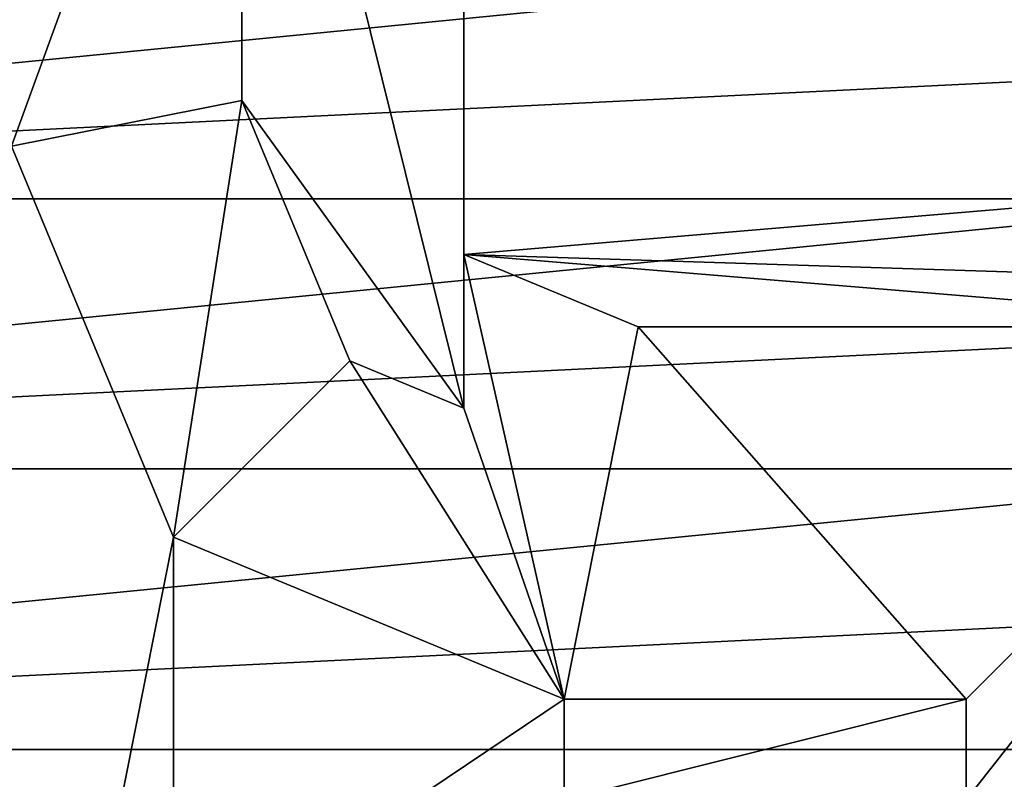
# Model space of a CAD drawing. Header units: inches. Extents: x -9.1 to 9.1, y 0 to 18.8.
# Tile 473 of 565: x 8.6279 to 8.6769, y 9.7245 to 9.7623. Entities that reach past the tile are written whole.
import ezdxf

# ---------------------------------------------------------------- set-up
doc = ezdxf.new("R2010")
doc.units = ezdxf.units.IN
doc.header["$LTSCALE"] = 65.185185
doc.header["$MEASUREMENT"] = 0
for name, color, linetype in [('26', 7, 'CONTINUOUS'), ('396', 7, 'CONTINUOUS'), ('410', 7, 'CONTINUOUS'), ('411', 7, 'CONTINUOUS'), ('413', 7, 'CONTINUOUS'), ('414', 7, 'CONTINUOUS'), ('420', 7, 'CONTINUOUS'), ('421', 7, 'CONTINUOUS'), ('422', 7, 'CONTINUOUS'), ('431', 7, 'CONTINUOUS'), ('432', 7, 'CONTINUOUS')]:
    doc.layers.add(name, color=color, linetype=linetype)

msp = doc.modelspace()

# ---------------------------------------------------------------- linework, layer by layer
at = {"layer": '26', "color": 253, "linetype": 'Continuous', "true_color": 0xaab4c3}
for points in [[(8.610372, 9.250196, 6.625), (8.932, 10.832638, 6.625), (8.613068, 9.286, 6.625), (8.610372, 9.250196, 6.625)], [(8.932, 10.832638, 6.625), (8.610372, 9.250196, 6.625), (8.625, 8.920703, 6.625), (8.932, 10.832638, 6.625)], [(8.613068, 9.286, 6.625), (8.932, 10.832638, 6.625), (8.698267, 9.711426, 6.625), (8.613068, 9.286, 6.625)], [(8.639574, 8.919267, 6.625), (8.932, 10.832638, 6.625), (8.625, 8.920703, 6.625), (8.639574, 8.919267, 6.625)], [(8.653587, 8.915016, 6.625), (8.932, 10.832638, 6.625), (8.639574, 8.919267, 6.625), (8.653587, 8.915016, 6.625)], [(8.666503, 8.908113, 6.625), (8.932, 10.832638, 6.625), (8.653587, 8.915016, 6.625), (8.666503, 8.908113, 6.625)], [(8.67192, 8.305855, 6.625), (8.932, 10.832638, 6.625), (8.653742, 8.369438, 6.625), (8.67192, 8.305855, 6.625)], [(8.653742, 8.369438, 6.625), (8.932, 10.832638, 6.625), (8.698267, 8.831426, 6.625), (8.653742, 8.369438, 6.625)], [(8.677823, 8.898823, 6.625), (8.932, 10.832638, 6.625), (8.666503, 8.908113, 6.625), (8.677823, 8.898823, 6.625)], [(8.776951, 7.837035, 6.625), (8.932, 10.832638, 6.625), (8.67192, 8.305855, 6.625), (8.776951, 7.837035, 6.625)]]:
    msp.add_3dface(points, dxfattribs=at)
at = {"layer": '396', "color": 252, "linetype": 'Continuous', "true_color": 0x969696}
for points in [[(8.565498, 9.765758, 7.069), (8.558885, 9.753386, 7.069), (8.684503, 9.765757, 7.069), (8.565498, 9.765758, 7.069)], [(8.558885, 9.753386, 7.069), (8.688112, 9.759734, 7.069), (8.684503, 9.765757, 7.069), (8.558885, 9.753386, 7.069)], [(8.558885, 9.753386, 7.069), (8.691115, 9.753386, 7.069), (8.688112, 9.759734, 7.069), (8.558885, 9.753386, 7.069)], [(8.558885, 9.753386, 7.069), (8.554812, 9.739961, 7.069), (8.691115, 9.753386, 7.069), (8.558885, 9.753386, 7.069)], [(8.554812, 9.739961, 7.069), (8.693481, 9.746774, 7.069), (8.691115, 9.753386, 7.069), (8.554812, 9.739961, 7.069)], [(8.554812, 9.739961, 7.069), (8.695188, 9.739961, 7.069), (8.693481, 9.746774, 7.069), (8.554812, 9.739961, 7.069)], [(8.554812, 9.739961, 7.069), (8.553437, 9.726, 7.069), (8.695188, 9.739961, 7.069), (8.554812, 9.739961, 7.069)], [(8.553437, 9.726, 7.069), (8.696218, 9.733013, 7.069), (8.695188, 9.739961, 7.069), (8.553437, 9.726, 7.069)], [(8.553437, 9.726, 7.069), (8.696563, 9.726, 7.069), (8.696218, 9.733013, 7.069), (8.553437, 9.726, 7.069)], [(8.553437, 9.726, 7.069), (8.554812, 9.712039, 7.069), (8.696563, 9.726, 7.069), (8.553437, 9.726, 7.069)], [(8.554812, 9.712039, 7.069), (8.696218, 9.718986, 7.069), (8.696563, 9.726, 7.069), (8.554812, 9.712039, 7.069)]]:
    msp.add_3dface(points, dxfattribs=at)
at = {"layer": '410', "color": 252, "linetype": 'Continuous', "true_color": 0x969696}
for points in [[(8.638961, 9.787461, 6.254), (8.65, 9.88225, 6.254), (8.65, 9.742977, 6.254), (8.638961, 9.787461, 6.254)], [(8.638961, 9.75828, 6.254), (8.638961, 9.787461, 6.254), (8.65, 9.742977, 6.254), (8.638961, 9.75828, 6.254)], [(8.644327, 9.745327, 6.254), (8.638961, 9.75828, 6.254), (8.65, 9.742977, 6.254), (8.644327, 9.745327, 6.254)]]:
    msp.add_3dface(points, dxfattribs=at)
at = {"layer": '411', "color": 252, "linetype": 'Continuous', "true_color": 0x969696}
for points in [[(8.65, 9.742977, 6.254), (8.65, 9.88225, 6.254), (8.65, 9.750611, 6.214), (8.65, 9.742977, 6.254)], [(8.65, 9.750611, 6.214), (8.65, 9.88225, 6.254), (8.65, 9.843367, 6.214), (8.65, 9.750611, 6.214)]]:
    msp.add_3dface(points, dxfattribs=at)
at = {"layer": '413', "color": 252, "linetype": 'Continuous', "true_color": 0x969696}
for points in [[(8.635555, 9.736555, 6.319), (8.6275, 9.696, 6.319), (8.6275, 9.756, 6.319), (8.635555, 9.736555, 6.319)], [(8.635555, 9.715445, 6.319), (8.6275, 9.696, 6.319), (8.635555, 9.736555, 6.319), (8.635555, 9.715445, 6.319)], [(8.655, 9.7285, 6.319), (8.635555, 9.715445, 6.319), (8.635555, 9.736555, 6.319), (8.655, 9.7285, 6.319)], [(8.655, 9.7235, 6.319), (8.635555, 9.715445, 6.319), (8.655, 9.7285, 6.319), (8.655, 9.7235, 6.319)], [(8.675, 9.7235, 6.319), (8.655, 9.7235, 6.319), (8.675, 9.7285, 6.319), (8.675, 9.7235, 6.319)], [(8.675, 9.7285, 6.319), (8.655, 9.7235, 6.319), (8.655, 9.7285, 6.319), (8.675, 9.7285, 6.319)]]:
    msp.add_3dface(points, dxfattribs=at)
at = {"layer": '414', "color": 252, "linetype": 'Continuous', "true_color": 0x969696}
for points in [[(8.65, 9.750611, 6.214), (8.65, 9.843367, 6.214), (8.740582, 9.75826, 6.214), (8.65, 9.750611, 6.214)], [(8.740582, 9.75826, 6.214), (8.65, 9.843367, 6.214), (8.737184, 9.7686, 6.214), (8.740582, 9.75826, 6.214)], [(8.74303, 9.747655, 6.214), (8.65, 9.750611, 6.214), (8.740582, 9.75826, 6.214), (8.74303, 9.747655, 6.214)], [(8.658683, 9.747014, 6.214), (8.65, 9.750611, 6.214), (8.693514, 9.747014, 6.214), (8.658683, 9.747014, 6.214)], [(8.693514, 9.747014, 6.214), (8.65, 9.750611, 6.214), (8.74303, 9.747655, 6.214), (8.693514, 9.747014, 6.214)]]:
    msp.add_3dface(points, dxfattribs=at)
at = {"layer": '420', "color": 252, "linetype": 'Continuous', "true_color": 0x969696}
for points in [[(8.638961, 9.787461, 6.254), (8.638961, 9.75828, 6.254), (8.6275, 9.756, 6.319), (8.638961, 9.787461, 6.254)], [(8.638961, 9.787461, 6.254), (8.6275, 9.756, 6.319), (8.6275, 9.776, 6.319), (8.638961, 9.787461, 6.254)]]:
    msp.add_3dface(points, dxfattribs=at)
at = {"layer": '421', "color": 252, "linetype": 'Continuous', "true_color": 0x969696}
for points in [[(8.675, 9.7285, 6.319), (8.655, 9.7285, 6.319), (8.658683, 9.747014, 6.214), (8.675, 9.7285, 6.319)], [(8.675, 9.7285, 6.319), (8.658683, 9.747014, 6.214), (8.693514, 9.747014, 6.214), (8.675, 9.7285, 6.319)]]:
    msp.add_3dface(points, dxfattribs=at)
at = {"layer": '422', "color": 252, "linetype": 'Continuous', "true_color": 0x969696}
for points in [[(8.675, 9.7235, 6.319), (8.675, 9.7285, 6.319), (8.693514, 9.747014, 6.214), (8.675, 9.7235, 6.319)], [(8.675, 9.7235, 6.319), (8.693514, 9.747014, 6.214), (8.693514, 9.704986, 6.214), (8.675, 9.7235, 6.319)]]:
    msp.add_3dface(points, dxfattribs=at)
at = {"layer": '431', "color": 252, "linetype": 'Continuous', "true_color": 0x969696}
for points in [[(8.638961, 9.75828, 6.254), (8.635555, 9.736555, 6.319), (8.6275, 9.756, 6.319), (8.638961, 9.75828, 6.254)], [(8.638961, 9.75828, 6.254), (8.644327, 9.745327, 6.254), (8.635555, 9.736555, 6.319), (8.638961, 9.75828, 6.254)]]:
    msp.add_3dface(points, dxfattribs=at)
at = {"layer": '432', "color": 252, "linetype": 'Continuous', "true_color": 0x969696}
for points in [[(8.65, 9.742977, 6.254), (8.65, 9.750611, 6.214), (8.655, 9.7285, 6.319), (8.65, 9.742977, 6.254)], [(8.655, 9.7285, 6.319), (8.65, 9.750611, 6.214), (8.658683, 9.747014, 6.214), (8.655, 9.7285, 6.319)], [(8.644327, 9.745327, 6.254), (8.655, 9.7285, 6.319), (8.635555, 9.736555, 6.319), (8.644327, 9.745327, 6.254)], [(8.644327, 9.745327, 6.254), (8.65, 9.742977, 6.254), (8.655, 9.7285, 6.319), (8.644327, 9.745327, 6.254)]]:
    msp.add_3dface(points, dxfattribs=at)

doc.saveas('drawing.dxf')
